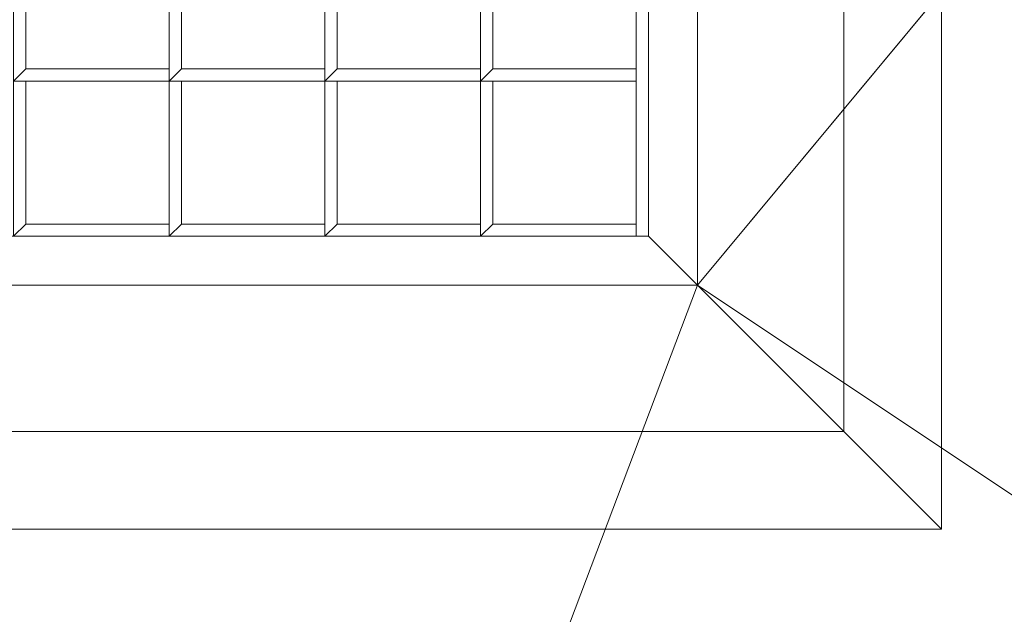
# Model space of a CAD drawing. Header units: inches. Extents: x 15 to 638, y -384 to 556.
# Tile 407 of 656: x 146.28 to 151.32, y 365.44 to 368.48. Entities that reach past the tile are written whole.
import ezdxf

# ---------------------------------------------------------------- set-up
doc = ezdxf.new("R2010")
doc.units = ezdxf.units.IN
doc.header["$MEASUREMENT"] = 0
for name, color, linetype, lineweight in [('A-CLNG', 13, 'Continuous', 9), ('A-FLOR', 192, 'Continuous', 9), ('A-ROOF', 132, 'Continuous', 9), ('M-EQPM', 90, 'Continuous', 9)]:
    doc.layers.add(name, color=color, linetype=linetype, lineweight=lineweight)

# ---------------------------------------------------------------- blocks, each defined once
blk = doc.blocks.new('Air Grill - 8_ x 16_-5608466-_3D_')
at = {"layer": 'M-EQPM'}
mesh = blk.add_polyface(dxfattribs=at)
corners = [(5.5, 9.5, 96), (-5.5, 9.5, 96), (-5.5, -9.5, 96), (5.5, -9.5, 96), (4, -8, 96), (-4, -8, 96), (-4, 8, 96), (4, 8, 96)]
mesh.append_faces([[corners[k] for k in face] for face in [(2, 5, 6, 1), (1, 6, 7, 0)]], dxfattribs={"vtx0": -1, "vtx2": -1})
mesh.append_faces([[corners[k] for k in face] for face in [(4, 5, 2, 3), (7, 4, 3, 0)]], dxfattribs={"vtx1": -1, "vtx3": -1})
mesh = blk.add_polyface(dxfattribs=at)
corners = [(-5.5, -9.5, 96), (-5.5, 9.5, 96), (-5, 9, 95.75), (-5, -9, 95.75)]
mesh.append_faces([[corners[k] for k in face] for face in [(0, 1, 2, 3)]])
mesh = blk.add_polyface(dxfattribs=at)
corners = [(5, -9, 95.75), (-5, -9, 95.75), (-5, 9, 95.75), (5, 9, 95.75), (4, 8, 95.75), (-4, 8, 95.75), (-4, -8, 95.75), (4, -8, 95.75)]
mesh.append_faces([[corners[k] for k in face] for face in [(2, 5, 6, 1), (1, 6, 7, 0)]], dxfattribs={"vtx0": -1, "vtx2": -1})
mesh.append_faces([[corners[k] for k in face] for face in [(4, 5, 2, 3), (7, 4, 3, 0)]], dxfattribs={"vtx1": -1, "vtx3": -1})
mesh = blk.add_polyface(dxfattribs=at)
corners = [(4.25, 8.25, 100), (-4.25, 8.25, 100), (-4.25, -8.25, 100), (4.25, -8.25, 100), (4, 8, 100), (4, -8, 100), (-4, -8, 100), (-4, 8, 100)]
mesh.append_faces([[corners[k] for k in face] for face in [(1, 7, 4, 0), (0, 4, 5, 3)]], dxfattribs={"vtx0": -1, "vtx2": -1})
mesh.append_faces([[corners[k] for k in face] for face in [(6, 7, 1, 2), (5, 6, 2, 3)]], dxfattribs={"vtx1": -1, "vtx3": -1})
mesh = blk.add_polyface(dxfattribs=at)
corners = [(4.25, 8.25, 96), (4.25, -8.25, 96), (-4.25, -8.25, 96), (-4.25, 8.25, 96), (4, 8, 96), (-4, 8, 96), (-4, -8, 96), (4, -8, 96)]
mesh.append_faces([[corners[k] for k in face] for face in [(2, 6, 7, 1), (1, 7, 4, 0)]], dxfattribs={"vtx0": -1, "vtx2": -1})
mesh.append_faces([[corners[k] for k in face] for face in [(5, 6, 2, 3), (4, 5, 3, 0)]], dxfattribs={"vtx1": -1, "vtx3": -1})
mesh = blk.add_polyface(dxfattribs=at)
corners = [(-4.25, 8.25, 100), (-4.25, 8.25, 96), (-4.25, -8.25, 96), (-4.25, -8.25, 100)]
mesh.append_faces([[corners[k] for k in face] for face in [(0, 1, 2, 3)]])
mesh = blk.add_polyface(dxfattribs=at)
corners = [(-4, -8, 96.75), (4, -8, 96.75), (4, 8, 96.75), (3.9375, 8, 96.75), (3.9375, -7.9375, 96.75), (-4, -7.9375, 96.75)]
mesh.append_faces([[corners[k] for k in face] for face in [(2, 3, 4, 1)]], dxfattribs={"vtx2": -1})
mesh.append_faces([[corners[k] for k in face] for face in [(4, 5, 0, 1)]], dxfattribs={"vtx3": -1})
mesh = blk.add_polyface(dxfattribs=at)
corners = [(-4, -8, 96), (-4, -7.9375, 96), (3.9375, -7.9375, 96), (3.9375, 8, 96), (4, 8, 96), (4, -8, 96)]
mesh.append_faces([[corners[k] for k in face] for face in [(0, 1, 2, 5)]], dxfattribs={"vtx2": -1})
mesh.append_faces([[corners[k] for k in face] for face in [(2, 3, 4, 5)]], dxfattribs={"vtx3": -1})
mesh = blk.add_polyface(dxfattribs=at)
corners = [(-4, -8, 95.75), (-4, 8, 95.75), (-4, 8, 96), (-4, -8, 96)]
mesh.append_faces([[corners[k] for k in face] for face in [(0, 1, 2, 3)]])
mesh = blk.add_polyface(dxfattribs=at)
corners = [(-4, -8, 100), (-4, -8, 96), (-4, 8, 96), (-4, 8, 100)]
mesh.append_faces([[corners[k] for k in face] for face in [(0, 1, 2, 3)]])
mesh = blk.add_polyface(dxfattribs=at)
corners = [(-4, -4.75, 97), (-4, -5.5469, 97), (-3.9375, -5.5469, 97), (-3.9375, -4.8125, 97), (-3.2063, -4.8125, 97), (-3.2063, -4.75, 97)]
mesh.append_faces([[corners[k] for k in face] for face in [(1, 2, 3, 0)]], dxfattribs={"vtx2": -1})
mesh.append_faces([[corners[k] for k in face] for face in [(3, 4, 5, 0)]], dxfattribs={"vtx3": -1})
mesh = blk.add_polyface(dxfattribs=at)
corners = [(-4, -4.75, 96), (-3.2063, -4.75, 96), (-3.2063, -4.8125, 96), (-3.9375, -4.8125, 96), (-3.9375, -5.5469, 96), (-4, -5.5469, 96)]
mesh.append_faces([[corners[k] for k in face] for face in [(1, 2, 3, 0)]], dxfattribs={"vtx2": -1})
mesh.append_faces([[corners[k] for k in face] for face in [(3, 4, 5, 0)]], dxfattribs={"vtx3": -1})
mesh = blk.add_polyface(dxfattribs=at)
corners = [(-4, -4.75, 97), (-4, -4.75, 96), (-4, -5.5469, 96), (-4, -5.5469, 97)]
mesh.append_faces([[corners[k] for k in face] for face in [(0, 1, 2, 3)]])
mesh = blk.add_polyface(dxfattribs=at)
corners = [(-3.2063, -4.75, 97), (-3.2063, -5.5469, 97), (-3.1437, -5.5469, 97), (-3.1437, -4.8125, 97), (-2.4125, -4.8125, 97), (-2.4125, -4.75, 97)]
mesh.append_faces([[corners[k] for k in face] for face in [(1, 2, 3, 0)]], dxfattribs={"vtx2": -1})
mesh.append_faces([[corners[k] for k in face] for face in [(3, 4, 5, 0)]], dxfattribs={"vtx3": -1})
mesh = blk.add_polyface(dxfattribs=at)
corners = [(-3.2063, -4.75, 96), (-2.4125, -4.75, 96), (-2.4125, -4.8125, 96), (-3.1437, -4.8125, 96), (-3.1437, -5.5469, 96), (-3.2063, -5.5469, 96)]
mesh.append_faces([[corners[k] for k in face] for face in [(1, 2, 3, 0)]], dxfattribs={"vtx2": -1})
mesh.append_faces([[corners[k] for k in face] for face in [(3, 4, 5, 0)]], dxfattribs={"vtx3": -1})
mesh = blk.add_polyface(dxfattribs=at)
corners = [(-3.2063, -4.75, 97), (-3.2063, -4.75, 96), (-3.2063, -5.5469, 96), (-3.2063, -5.5469, 97)]
mesh.append_faces([[corners[k] for k in face] for face in [(0, 1, 2, 3)]])
mesh = blk.add_polyface(dxfattribs=at)
corners = [(-3.2063, -4.8125, 97), (-3.2063, -4.8125, 96), (-3.2063, -4.75, 96), (-3.2063, -4.75, 97)]
mesh.append_faces([[corners[k] for k in face] for face in [(0, 1, 2, 3)]])
mesh = blk.add_polyface(dxfattribs=at)
corners = [(-3.9375, -5.5469, 97), (-3.9375, -5.5469, 96), (-3.9375, -4.8125, 96), (-3.9375, -4.8125, 97)]
mesh.append_faces([[corners[k] for k in face] for face in [(0, 1, 2, 3)]])
mesh = blk.add_polyface(dxfattribs=at)
corners = [(-3.9375, -4.8125, 97), (-3.9375, -4.8125, 96), (-3.2063, -4.8125, 96), (-3.2063, -4.8125, 97)]
mesh.append_faces([[corners[k] for k in face] for face in [(0, 1, 2, 3)]])
mesh = blk.add_polyface(dxfattribs=at)
corners = [(-3.1437, -5.5469, 97), (-3.1437, -5.5469, 96), (-3.1437, -4.8125, 96), (-3.1437, -4.8125, 97)]
mesh.append_faces([[corners[k] for k in face] for face in [(0, 1, 2, 3)]])
mesh = blk.add_polyface(dxfattribs=at)
corners = [(-3.1437, -4.8125, 97), (-3.1437, -4.8125, 96), (-2.4125, -4.8125, 96), (-2.4125, -4.8125, 97)]
mesh.append_faces([[corners[k] for k in face] for face in [(0, 1, 2, 3)]])
mesh = blk.add_polyface(dxfattribs=at)
corners = [(-4, -5.5469, 97), (-4, -5.5469, 96), (-3.9375, -5.5469, 96), (-3.9375, -5.5469, 97)]
mesh.append_faces([[corners[k] for k in face] for face in [(0, 1, 2, 3)]])
mesh = blk.add_polyface(dxfattribs=at)
corners = [(-4, -5.5469, 97), (-4, -6.3437, 97), (-3.9375, -6.3437, 97), (-3.9375, -5.6094, 97), (-3.2063, -5.6094, 97), (-3.2063, -5.5469, 97)]
mesh.append_faces([[corners[k] for k in face] for face in [(1, 2, 3, 0)]], dxfattribs={"vtx2": -1})
mesh.append_faces([[corners[k] for k in face] for face in [(3, 4, 5, 0)]], dxfattribs={"vtx3": -1})
mesh = blk.add_polyface(dxfattribs=at)
corners = [(-4, -5.5469, 96), (-3.2063, -5.5469, 96), (-3.2063, -5.6094, 96), (-3.9375, -5.6094, 96), (-3.9375, -6.3437, 96), (-4, -6.3437, 96)]
mesh.append_faces([[corners[k] for k in face] for face in [(1, 2, 3, 0)]], dxfattribs={"vtx2": -1})
mesh.append_faces([[corners[k] for k in face] for face in [(3, 4, 5, 0)]], dxfattribs={"vtx3": -1})
mesh = blk.add_polyface(dxfattribs=at)
corners = [(-4, -5.5469, 97), (-4, -5.5469, 96), (-4, -6.3437, 96), (-4, -6.3437, 97)]
mesh.append_faces([[corners[k] for k in face] for face in [(0, 1, 2, 3)]])
mesh = blk.add_polyface(dxfattribs=at)
corners = [(-3.2063, -5.5469, 97), (-3.2063, -5.5469, 96), (-4, -5.5469, 96), (-4, -5.5469, 97)]
mesh.append_faces([[corners[k] for k in face] for face in [(0, 1, 2, 3)]])
mesh = blk.add_polyface(dxfattribs=at)
corners = [(-3.2063, -5.5469, 97), (-3.2063, -5.5469, 96), (-3.1437, -5.5469, 96), (-3.1437, -5.5469, 97)]
mesh.append_faces([[corners[k] for k in face] for face in [(0, 1, 2, 3)]])
mesh = blk.add_polyface(dxfattribs=at)
corners = [(-3.2063, -5.5469, 97), (-3.2063, -6.3437, 97), (-3.1437, -6.3437, 97), (-3.1437, -5.6094, 97), (-2.4125, -5.6094, 97), (-2.4125, -5.5469, 97)]
mesh.append_faces([[corners[k] for k in face] for face in [(1, 2, 3, 0)]], dxfattribs={"vtx2": -1})
mesh.append_faces([[corners[k] for k in face] for face in [(3, 4, 5, 0)]], dxfattribs={"vtx3": -1})
mesh = blk.add_polyface(dxfattribs=at)
corners = [(-3.2063, -5.5469, 96), (-2.4125, -5.5469, 96), (-2.4125, -5.6094, 96), (-3.1437, -5.6094, 96), (-3.1437, -6.3437, 96), (-3.2063, -6.3437, 96)]
mesh.append_faces([[corners[k] for k in face] for face in [(1, 2, 3, 0)]], dxfattribs={"vtx2": -1})
mesh.append_faces([[corners[k] for k in face] for face in [(3, 4, 5, 0)]], dxfattribs={"vtx3": -1})
mesh = blk.add_polyface(dxfattribs=at)
corners = [(-3.2063, -5.5469, 97), (-3.2063, -5.5469, 96), (-3.2063, -6.3437, 96), (-3.2063, -6.3437, 97)]
mesh.append_faces([[corners[k] for k in face] for face in [(0, 1, 2, 3)]])
mesh = blk.add_polyface(dxfattribs=at)
corners = [(-2.4125, -5.5469, 97), (-2.4125, -5.5469, 96), (-3.2063, -5.5469, 96), (-3.2063, -5.5469, 97)]
mesh.append_faces([[corners[k] for k in face] for face in [(0, 1, 2, 3)]])
mesh = blk.add_polyface(dxfattribs=at)
corners = [(-3.2063, -5.6094, 97), (-3.2063, -5.6094, 96), (-3.2063, -5.5469, 96), (-3.2063, -5.5469, 97)]
mesh.append_faces([[corners[k] for k in face] for face in [(0, 1, 2, 3)]])
mesh = blk.add_polyface(dxfattribs=at)
corners = [(-3.9375, -6.3437, 97), (-3.9375, -6.3437, 96), (-3.9375, -5.6094, 96), (-3.9375, -5.6094, 97)]
mesh.append_faces([[corners[k] for k in face] for face in [(0, 1, 2, 3)]])
mesh = blk.add_polyface(dxfattribs=at)
corners = [(-3.9375, -5.6094, 97), (-3.9375, -5.6094, 96), (-3.2063, -5.6094, 96), (-3.2063, -5.6094, 97)]
mesh.append_faces([[corners[k] for k in face] for face in [(0, 1, 2, 3)]])
mesh = blk.add_polyface(dxfattribs=at)
corners = [(-3.1437, -6.3437, 97), (-3.1437, -6.3437, 96), (-3.1437, -5.6094, 96), (-3.1437, -5.6094, 97)]
mesh.append_faces([[corners[k] for k in face] for face in [(0, 1, 2, 3)]])
mesh = blk.add_polyface(dxfattribs=at)
corners = [(-3.1437, -5.6094, 97), (-3.1437, -5.6094, 96), (-2.4125, -5.6094, 96), (-2.4125, -5.6094, 97)]
mesh.append_faces([[corners[k] for k in face] for face in [(0, 1, 2, 3)]])
mesh = blk.add_polyface(dxfattribs=at)
corners = [(-4, -6.3437, 97), (-4, -6.3437, 96), (-3.9375, -6.3437, 96), (-3.9375, -6.3437, 97)]
mesh.append_faces([[corners[k] for k in face] for face in [(0, 1, 2, 3)]])
mesh = blk.add_polyface(dxfattribs=at)
corners = [(-4, -6.3437, 97), (-4, -7.1406, 97), (-3.9375, -7.1406, 97), (-3.9375, -6.4063, 97), (-3.2063, -6.4063, 97), (-3.2063, -6.3437, 97)]
mesh.append_faces([[corners[k] for k in face] for face in [(1, 2, 3, 0)]], dxfattribs={"vtx2": -1})
mesh.append_faces([[corners[k] for k in face] for face in [(3, 4, 5, 0)]], dxfattribs={"vtx3": -1})
mesh = blk.add_polyface(dxfattribs=at)
corners = [(-4, -6.3437, 96), (-3.2063, -6.3437, 96), (-3.2063, -6.4063, 96), (-3.9375, -6.4063, 96), (-3.9375, -7.1406, 96), (-4, -7.1406, 96)]
mesh.append_faces([[corners[k] for k in face] for face in [(1, 2, 3, 0)]], dxfattribs={"vtx2": -1})
mesh.append_faces([[corners[k] for k in face] for face in [(3, 4, 5, 0)]], dxfattribs={"vtx3": -1})
mesh = blk.add_polyface(dxfattribs=at)
corners = [(-4, -6.3437, 97), (-4, -6.3437, 96), (-4, -7.1406, 96), (-4, -7.1406, 97)]
mesh.append_faces([[corners[k] for k in face] for face in [(0, 1, 2, 3)]])
mesh = blk.add_polyface(dxfattribs=at)
corners = [(-3.2063, -6.3437, 97), (-3.2063, -6.3437, 96), (-4, -6.3437, 96), (-4, -6.3437, 97)]
mesh.append_faces([[corners[k] for k in face] for face in [(0, 1, 2, 3)]])
mesh = blk.add_polyface(dxfattribs=at)
corners = [(-3.2063, -6.3437, 97), (-3.2063, -6.3437, 96), (-3.1437, -6.3437, 96), (-3.1437, -6.3437, 97)]
mesh.append_faces([[corners[k] for k in face] for face in [(0, 1, 2, 3)]])
mesh = blk.add_polyface(dxfattribs=at)
corners = [(-3.2063, -6.3437, 97), (-3.2063, -7.1406, 97), (-3.1437, -7.1406, 97), (-3.1437, -6.4063, 97), (-2.4125, -6.4063, 97), (-2.4125, -6.3437, 97)]
mesh.append_faces([[corners[k] for k in face] for face in [(1, 2, 3, 0)]], dxfattribs={"vtx2": -1})
mesh.append_faces([[corners[k] for k in face] for face in [(3, 4, 5, 0)]], dxfattribs={"vtx3": -1})
mesh = blk.add_polyface(dxfattribs=at)
corners = [(-3.2063, -6.3437, 96), (-2.4125, -6.3437, 96), (-2.4125, -6.4063, 96), (-3.1437, -6.4063, 96), (-3.1437, -7.1406, 96), (-3.2063, -7.1406, 96)]
mesh.append_faces([[corners[k] for k in face] for face in [(1, 2, 3, 0)]], dxfattribs={"vtx2": -1})
mesh.append_faces([[corners[k] for k in face] for face in [(3, 4, 5, 0)]], dxfattribs={"vtx3": -1})
mesh = blk.add_polyface(dxfattribs=at)
corners = [(-3.2063, -6.3437, 97), (-3.2063, -6.3437, 96), (-3.2063, -7.1406, 96), (-3.2063, -7.1406, 97)]
mesh.append_faces([[corners[k] for k in face] for face in [(0, 1, 2, 3)]])
mesh = blk.add_polyface(dxfattribs=at)
corners = [(-2.4125, -6.3437, 97), (-2.4125, -6.3437, 96), (-3.2063, -6.3437, 96), (-3.2063, -6.3437, 97)]
mesh.append_faces([[corners[k] for k in face] for face in [(0, 1, 2, 3)]])
mesh = blk.add_polyface(dxfattribs=at)
corners = [(-3.2063, -6.4063, 97), (-3.2063, -6.4063, 96), (-3.2063, -6.3437, 96), (-3.2063, -6.3437, 97)]
mesh.append_faces([[corners[k] for k in face] for face in [(0, 1, 2, 3)]])
mesh = blk.add_polyface(dxfattribs=at)
corners = [(-3.9375, -7.1406, 97), (-3.9375, -7.1406, 96), (-3.9375, -6.4063, 96), (-3.9375, -6.4063, 97)]
mesh.append_faces([[corners[k] for k in face] for face in [(0, 1, 2, 3)]])
mesh = blk.add_polyface(dxfattribs=at)
corners = [(-3.9375, -6.4063, 97), (-3.9375, -6.4063, 96), (-3.2063, -6.4063, 96), (-3.2063, -6.4063, 97)]
mesh.append_faces([[corners[k] for k in face] for face in [(0, 1, 2, 3)]])
mesh = blk.add_polyface(dxfattribs=at)
corners = [(-3.1437, -7.1406, 97), (-3.1437, -7.1406, 96), (-3.1437, -6.4063, 96), (-3.1437, -6.4063, 97)]
mesh.append_faces([[corners[k] for k in face] for face in [(0, 1, 2, 3)]])
mesh = blk.add_polyface(dxfattribs=at)
corners = [(-3.1437, -6.4063, 97), (-3.1437, -6.4063, 96), (-2.4125, -6.4063, 96), (-2.4125, -6.4063, 97)]
mesh.append_faces([[corners[k] for k in face] for face in [(0, 1, 2, 3)]])
mesh = blk.add_polyface(dxfattribs=at)
corners = [(-4, -7.1406, 97), (-4, -7.1406, 96), (-3.9375, -7.1406, 96), (-3.9375, -7.1406, 97)]
mesh.append_faces([[corners[k] for k in face] for face in [(0, 1, 2, 3)]])
mesh = blk.add_polyface(dxfattribs=at)
corners = [(-4, -7.1406, 97), (-4, -7.9375, 97), (-3.9375, -7.9375, 97), (-3.9375, -7.2031, 97), (-3.2063, -7.2031, 97), (-3.2063, -7.1406, 97)]
mesh.append_faces([[corners[k] for k in face] for face in [(1, 2, 3, 0)]], dxfattribs={"vtx2": -1})
mesh.append_faces([[corners[k] for k in face] for face in [(3, 4, 5, 0)]], dxfattribs={"vtx3": -1})
mesh = blk.add_polyface(dxfattribs=at)
corners = [(-4, -7.1406, 96), (-3.2063, -7.1406, 96), (-3.2063, -7.2031, 96), (-3.9375, -7.2031, 96), (-3.9375, -7.9375, 96), (-4, -7.9375, 96)]
mesh.append_faces([[corners[k] for k in face] for face in [(1, 2, 3, 0)]], dxfattribs={"vtx2": -1})
mesh.append_faces([[corners[k] for k in face] for face in [(3, 4, 5, 0)]], dxfattribs={"vtx3": -1})
mesh = blk.add_polyface(dxfattribs=at)
corners = [(-4, -7.1406, 97), (-4, -7.1406, 96), (-4, -7.9375, 96), (-4, -7.9375, 97)]
mesh.append_faces([[corners[k] for k in face] for face in [(0, 1, 2, 3)]])
mesh = blk.add_polyface(dxfattribs=at)
corners = [(-3.2063, -7.1406, 97), (-3.2063, -7.1406, 96), (-4, -7.1406, 96), (-4, -7.1406, 97)]
mesh.append_faces([[corners[k] for k in face] for face in [(0, 1, 2, 3)]])
mesh = blk.add_polyface(dxfattribs=at)
corners = [(-3.2063, -7.1406, 97), (-3.2063, -7.1406, 96), (-3.1437, -7.1406, 96), (-3.1437, -7.1406, 97)]
mesh.append_faces([[corners[k] for k in face] for face in [(0, 1, 2, 3)]])
mesh = blk.add_polyface(dxfattribs=at)
corners = [(-3.2063, -7.1406, 97), (-3.2063, -7.9375, 97), (-3.1437, -7.9375, 97), (-3.1437, -7.2031, 97), (-2.4125, -7.2031, 97), (-2.4125, -7.1406, 97)]
mesh.append_faces([[corners[k] for k in face] for face in [(1, 2, 3, 0)]], dxfattribs={"vtx2": -1})
mesh.append_faces([[corners[k] for k in face] for face in [(3, 4, 5, 0)]], dxfattribs={"vtx3": -1})
mesh = blk.add_polyface(dxfattribs=at)
corners = [(-3.2063, -7.1406, 96), (-2.4125, -7.1406, 96), (-2.4125, -7.2031, 96), (-3.1437, -7.2031, 96), (-3.1437, -7.9375, 96), (-3.2063, -7.9375, 96)]
mesh.append_faces([[corners[k] for k in face] for face in [(1, 2, 3, 0)]], dxfattribs={"vtx2": -1})
mesh.append_faces([[corners[k] for k in face] for face in [(3, 4, 5, 0)]], dxfattribs={"vtx3": -1})
mesh = blk.add_polyface(dxfattribs=at)
corners = [(-3.2063, -7.1406, 97), (-3.2063, -7.1406, 96), (-3.2063, -7.9375, 96), (-3.2063, -7.9375, 97)]
mesh.append_faces([[corners[k] for k in face] for face in [(0, 1, 2, 3)]])
mesh = blk.add_polyface(dxfattribs=at)
corners = [(-2.4125, -7.1406, 97), (-2.4125, -7.1406, 96), (-3.2063, -7.1406, 96), (-3.2063, -7.1406, 97)]
mesh.append_faces([[corners[k] for k in face] for face in [(0, 1, 2, 3)]])
mesh = blk.add_polyface(dxfattribs=at)
corners = [(-3.2063, -7.2031, 97), (-3.2063, -7.2031, 96), (-3.2063, -7.1406, 96), (-3.2063, -7.1406, 97)]
mesh.append_faces([[corners[k] for k in face] for face in [(0, 1, 2, 3)]])
mesh = blk.add_polyface(dxfattribs=at)
corners = [(-3.9375, -7.9375, 97), (-3.9375, -7.9375, 96), (-3.9375, -7.2031, 96), (-3.9375, -7.2031, 97)]
mesh.append_faces([[corners[k] for k in face] for face in [(0, 1, 2, 3)]])
mesh = blk.add_polyface(dxfattribs=at)
corners = [(-3.9375, -7.2031, 97), (-3.9375, -7.2031, 96), (-3.2063, -7.2031, 96), (-3.2063, -7.2031, 97)]
mesh.append_faces([[corners[k] for k in face] for face in [(0, 1, 2, 3)]])
mesh = blk.add_polyface(dxfattribs=at)
corners = [(-3.1437, -7.9375, 97), (-3.1437, -7.9375, 96), (-3.1437, -7.2031, 96), (-3.1437, -7.2031, 97)]
mesh.append_faces([[corners[k] for k in face] for face in [(0, 1, 2, 3)]])
mesh = blk.add_polyface(dxfattribs=at)
corners = [(-3.1437, -7.2031, 97), (-3.1437, -7.2031, 96), (-2.4125, -7.2031, 96), (-2.4125, -7.2031, 97)]
mesh.append_faces([[corners[k] for k in face] for face in [(0, 1, 2, 3)]])
mesh = blk.add_polyface(dxfattribs=at)
corners = [(-4, -7.9375, 97), (-4, -7.9375, 96), (-3.9375, -7.9375, 96), (-3.9375, -7.9375, 97)]
mesh.append_faces([[corners[k] for k in face] for face in [(0, 1, 2, 3)]])
mesh = blk.add_polyface(dxfattribs=at)
corners = [(3.9375, -7.9375, 96.75), (3.9375, -7.9375, 96), (-4, -7.9375, 96), (-4, -7.9375, 96.75)]
mesh.append_faces([[corners[k] for k in face] for face in [(0, 1, 2, 3)]])
mesh = blk.add_polyface(dxfattribs=at)
corners = [(-4, -7.9375, 96.75), (-4, -7.9375, 96), (-4, -8, 96), (-4, -8, 96.75)]
mesh.append_faces([[corners[k] for k in face] for face in [(0, 1, 2, 3)]])
mesh = blk.add_polyface(dxfattribs=at)
corners = [(-3.2063, -7.9375, 97), (-3.2063, -7.9375, 96), (-3.1437, -7.9375, 96), (-3.1437, -7.9375, 97)]
mesh.append_faces([[corners[k] for k in face] for face in [(0, 1, 2, 3)]])
mesh = blk.add_polyface(dxfattribs=at)
corners = [(-4, -8, 96.75), (-4, -8, 96), (4, -8, 96), (4, -8, 96.75)]
mesh.append_faces([[corners[k] for k in face] for face in [(0, 1, 2, 3)]])
mesh = blk.add_polyface(dxfattribs=at)
corners = [(4, -8, 95.75), (-4, -8, 95.75), (-4, -8, 96), (4, -8, 96)]
mesh.append_faces([[corners[k] for k in face] for face in [(0, 1, 2, 3)]])
mesh = blk.add_polyface(dxfattribs=at)
corners = [(4, -8, 100), (4, -8, 96), (-4, -8, 96), (-4, -8, 100)]
mesh.append_faces([[corners[k] for k in face] for face in [(0, 1, 2, 3)]])
mesh = blk.add_polyface(dxfattribs=at)
corners = [(-4.25, -8.25, 100), (-4.25, -8.25, 96), (4.25, -8.25, 96), (4.25, -8.25, 100)]
mesh.append_faces([[corners[k] for k in face] for face in [(0, 1, 2, 3)]])
mesh = blk.add_polyface(dxfattribs=at)
corners = [(5.5, -9.5, 96), (-5.5, -9.5, 96), (-5, -9, 95.75), (5, -9, 95.75)]
mesh.append_faces([[corners[k] for k in face] for face in [(0, 1, 2, 3)]])

msp = doc.modelspace()

# ---------------------------------------------------------------- block references
at = {"layer": 'M-EQPM', "rotation": 89.9999999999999}
msp.add_blockref('Air Grill - 8_ x 16_-5608466-_3D_', (141.5, 371.375, 12), dxfattribs=at)

# ---------------------------------------------------------------- meshes
at = {"layer": 'A-CLNG'}
mesh = msp.add_polyface(dxfattribs=at)
corners = [(169.5, 390.875, 110.0472), (115.4919, 390.875, 110.0472), (115.4919, 276.5, 110.0472), (169.5, 276.5, 110.0472), (133.25, 375.625, 110.0472), (149.75, 375.625, 110.0472), (149.75, 367.125, 110.0472), (133.25, 367.125, 110.0472)]
mesh.append_faces([[corners[k] for k in face] for face in [(7, 2, 6)]], dxfattribs={"vtx0": -1, "vtx1": -1})
mesh.append_faces([[corners[k] for k in face] for face in [(0, 5, 6), (5, 0, 1, 4)]], dxfattribs={"vtx0": -1, "vtx2": -1})
mesh.append_faces([[corners[k] for k in face] for face in [(6, 2, 3, 0)]], dxfattribs={"vtx0": -1, "vtx3": -1})
mesh.append_faces([[corners[k] for k in face] for face in [(7, 4, 1, 2)]], dxfattribs={"vtx1": -1, "vtx3": -1})
mesh = msp.add_polyface(dxfattribs=at)
corners = [(169.5, 390.875, 108), (169.5, 276.5, 108), (115.4919, 276.5, 108), (115.4919, 390.875, 108), (161.736, 359.1317, 108), (115.736, 359.1317, 108), (115.736, 349.1317, 108), (161.736, 349.1317, 108), (133.25, 375.625, 108), (133.25, 367.125, 108), (149.75, 367.125, 108), (149.75, 375.625, 108)]
mesh.append_faces([[corners[k] for k in face] for face in [(5, 3, 8, 9)]], dxfattribs={"vtx0": -1, "vtx1": -1, "vtx3": -1})
mesh.append_faces([[corners[k] for k in face] for face in [(6, 2, 3, 5), (2, 6, 7, 1)]], dxfattribs={"vtx0": -1, "vtx2": -1})
mesh.append_faces([[corners[k] for k in face] for face in [(4, 10, 11, 0)]], dxfattribs={"vtx0": -1, "vtx2": -1, "vtx3": -1})
mesh.append_faces([[corners[k] for k in face] for face in [(11, 8, 3, 0), (4, 5, 9, 10), (7, 4, 0, 1)]], dxfattribs={"vtx1": -1, "vtx3": -1})
mesh = msp.add_polyface(dxfattribs=at)
corners = [(149.75, 375.625, 110.0472), (149.75, 375.625, 108), (149.75, 367.125, 108), (149.75, 367.125, 110.0472)]
mesh.append_faces([[corners[k] for k in face] for face in [(0, 1, 2, 3)]])
mesh = msp.add_polyface(dxfattribs=at)
corners = [(149.75, 367.125, 110.0472), (149.75, 367.125, 108), (133.25, 367.125, 108), (133.25, 367.125, 110.0472)]
mesh.append_faces([[corners[k] for k in face] for face in [(0, 1, 2, 3)]])
at = {"layer": 'A-FLOR'}
mesh = msp.add_polyface(dxfattribs=at)
corners = [(34.9919, -40.32, -2), (35.9919, -40.32, -2), (35.9919, 270, -2), (33.9919, 270, -2), (33.9919, 351, -2), (31.9919, 351, -2), (31.9919, 443, -2), (171.25, 443, -2), (171.25, 444, -2), (478.25, 444, -2), (478.25, 445.5, -2), (612, 445.5, -2), (612, 273.5, -2), (610, 273.5, -2), (610, -38.57, -2), (614.75, -38.57, -2), (614.75, -307.5, -2), (528, -307.5, -2), (528, -314.25, -2), (184.75, -314.25, -2), (184.75, -279.55, -2), (109.75, -279.55, -2), (109.75, -229.75, -2), (132.5, -229.75, -2), (132.5, -176.25, -2), (34.9919, -176.25, -2)]
mesh.append_faces([[corners[k] for k in face] for face in [(14, 17, 24)]], dxfattribs={"vtx0": -1, "vtx1": -1, "vtx2": -1})
mesh.append_faces([[corners[k] for k in face] for face in [(20, 23, 24, 17)]], dxfattribs={"vtx0": -1, "vtx2": -1, "vtx3": -1})
mesh.append_faces([[corners[k] for k in face] for face in [(19, 20, 17, 18)]], dxfattribs={"vtx1": -1})
mesh.append_faces([[corners[k] for k in face] for face in [(1, 2, 14, 24), (13, 14, 2, 7)]], dxfattribs={"vtx1": -1, "vtx2": -1, "vtx3": -1})
mesh.append_faces([[corners[k] for k in face] for face in [(25, 0, 1, 24), (21, 22, 23, 20), (9, 10, 11)]], dxfattribs={"vtx2": -1})
mesh.append_faces([[corners[k] for k in face] for face in [(2, 3, 4, 7), (7, 8, 9, 13), (11, 12, 13, 9)]], dxfattribs={"vtx2": -1, "vtx3": -1})
mesh.append_faces([[corners[k] for k in face] for face in [(4, 5, 6, 7), (14, 15, 16, 17)]], dxfattribs={"vtx3": -1})
mesh = msp.add_polyface(dxfattribs=at)
corners = [(34.9919, -40.32), (34.9919, -176.25), (132.5, -176.25), (132.5, -229.75), (109.75, -229.75), (109.75, -279.55), (184.75, -279.55), (184.75, -314.25), (528, -314.25), (528, -307.5), (614.75, -307.5), (614.75, -38.57), (610, -38.57), (610, 273.5), (612, 273.5), (612, 445.5), (478.25, 445.5), (478.25, 444), (171.25, 444), (171.25, 443), (31.9919, 443), (31.9919, 351), (33.9919, 351), (33.9919, 270), (35.9919, 270), (35.9919, -40.32)]
mesh.append_faces([[corners[k] for k in face] for face in [(9, 6, 7, 8)]], dxfattribs={"vtx0": -1})
mesh.append_faces([[corners[k] for k in face] for face in [(3, 6, 2)]], dxfattribs={"vtx0": -1, "vtx1": -1})
mesh.append_faces([[corners[k] for k in face] for face in [(2, 6, 9, 12)]], dxfattribs={"vtx0": -1, "vtx1": -1, "vtx2": -1, "vtx3": -1})
mesh.append_faces([[corners[k] for k in face] for face in [(24, 12, 13, 19), (12, 24, 25, 2)]], dxfattribs={"vtx0": -1, "vtx2": -1, "vtx3": -1})
mesh.append_faces([[corners[k] for k in face] for face in [(16, 17, 15)]], dxfattribs={"vtx1": -1})
mesh.append_faces([[corners[k] for k in face] for face in [(10, 11, 12, 9), (20, 21, 22, 19)]], dxfattribs={"vtx2": -1})
mesh.append_faces([[corners[k] for k in face] for face in [(13, 14, 15, 17), (17, 18, 19, 13), (22, 23, 24, 19)]], dxfattribs={"vtx2": -1, "vtx3": -1})
mesh.append_faces([[corners[k] for k in face] for face in [(3, 4, 5, 6), (25, 0, 1, 2)]], dxfattribs={"vtx3": -1})
at = {"layer": 'A-ROOF'}
mesh = msp.add_polyface(dxfattribs=at)
corners = [(614, 445.5, 132), (614, -33.5, 132), (33.9919, -33.5, 132), (33.9919, 445.5, 132)]
mesh.append_faces([[corners[k] for k in face] for face in [(0, 1, 2, 3)]])
mesh = msp.add_polyface(dxfattribs=at)
corners = [(33.9919, 445.5, 143.5), (33.9919, -33.5, 143.5), (614, -33.5, 143.5), (614, 445.5, 143.5)]
mesh.append_faces([[corners[k] for k in face] for face in [(0, 1, 2, 3)]])

doc.saveas('drawing.dxf')
